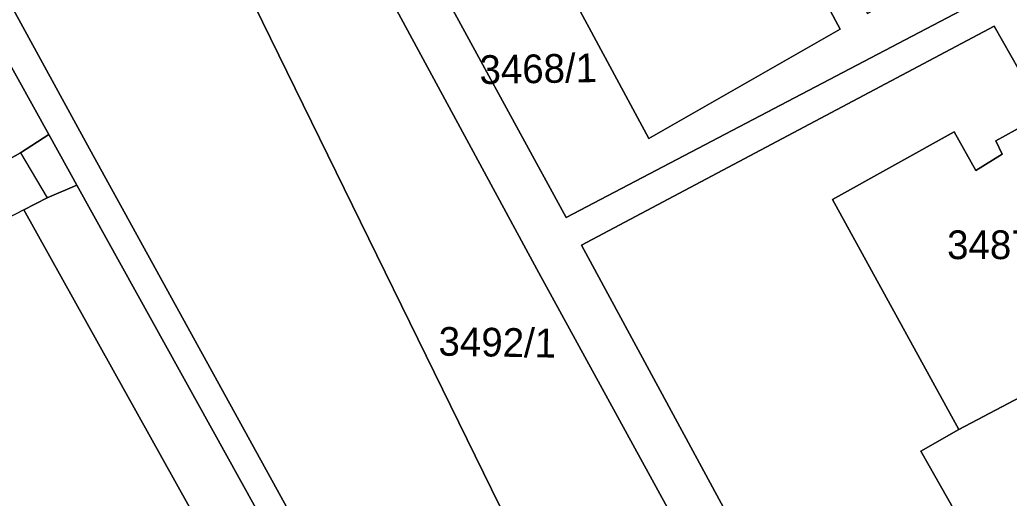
# Model space of a CAD drawing. Extents: x -262715 to -259381, y -1237238 to -1231182.
# Drawn here: x -261491.3 to -261422.5, y -1235554.1 to -1235520.8 of the extents above; entities that cross this region are included whole.
import ezdxf

# ---------------------------------------------------------------- set-up
doc = ezdxf.new("R2010")
doc.units = 0
for name, color, linetype in [('body_kn', 7, 'Continuous'), ('kladpar_druhypozemkov', 7, 'Continuous'), ('kladpar_hranice', 7, 'Continuous'), ('kladpar_parcelnecisla', 7, 'Continuous'), ('kladpar_plochy', 7, 'Continuous'), ('zappar_hrandruhpozemk', 7, 'Continuous')]:
    doc.layers.add(name, color=color, linetype=linetype)

msp = doc.modelspace()

# ---------------------------------------------------------------- linework, layer by layer
at = {"layer": 'body_kn'}
for p, q in [((-261423.51, -1235521.24), (-261423.51, -1235521.24)), ((-261423.51, -1235521.24), (-261423.51, -1235521.24)), ((-261434.21, -1235521.46), (-261434.21, -1235521.46)), ((-261489.3, -1235528.78), (-261489.3, -1235528.78)), ((-261426.28, -1235528.61), (-261426.28, -1235528.61)), ((-261447.54, -1235529.06), (-261447.54, -1235529.06)), ((-261423.39, -1235529.24), (-261423.39, -1235529.24)), ((-261491.26, -1235530.07), (-261491.26, -1235530.07)), ((-261491.26, -1235530.07), (-261491.26, -1235530.07)), ((-261486.46, -1235529.8), (-261486.46, -1235529.8)), ((-261422.94, -1235530.16), (-261422.94, -1235530.16)), ((-261487.97, -1235531.18), (-261487.97, -1235531.18)), ((-261424.78, -1235531.29), (-261424.78, -1235531.29)), ((-261487.34, -1235532.32), (-261487.34, -1235532.32)), ((-261487.34, -1235532.32), (-261487.34, -1235532.32)), ((-261489.4, -1235533.2), (-261489.4, -1235533.2)), ((-261434.76, -1235533.32), (-261434.76, -1235533.32)), ((-261491.03, -1235534.04), (-261491.03, -1235534.04)), ((-261491.03, -1235534.04), (-261491.03, -1235534.04)), ((-261453.28, -1235534.58), (-261453.28, -1235534.58)), ((-261452.22, -1235536.5), (-261452.22, -1235536.5)), ((-261455.34, -1235538.18), (-261455.34, -1235538.18)), ((-261425.96, -1235549.34), (-261425.96, -1235549.34)), ((-261428.6, -1235550.84), (-261428.6, -1235550.84))]:
    msp.add_line(p, q, dxfattribs=at)
at = {"layer": 'kladpar_druhypozemkov'}
for p, q in [((-261455.88, -1235523.04), (-261455.88, -1235523.04)), ((-261423.79, -1235535.5), (-261423.79, -1235535.5)), ((-261458.12, -1235542.36), (-261458.12, -1235542.36))]:
    msp.add_line(p, q, dxfattribs=at)
at = {"layer": 'kladpar_hranice'}
for points in [[(-261589.5, -1235316.23), (-261558.55, -1235373.38), (-261545.48, -1235395.38), (-261529.32, -1235425.1), (-261511.21, -1235458.13), (-261492.65, -1235492.14), (-261486.88, -1235501.6), (-261475.01, -1235519.76), (-261455.64, -1235559.31), (-261446.9, -1235569.53), (-261445.58, -1235571), (-261434.14, -1235591.59), (-261432.99, -1235593.76), (-261426.79, -1235608.76), (-261415.88, -1235628.94), (-261409.46, -1235640.49), (-261398.54, -1235660.04), (-261395.85, -1235659.66), (-261393.96, -1235659.39), (-261392.37, -1235662.21)], [(-261511.26, -1235484.38), (-261505.16, -1235495.58), (-261486.46, -1235529.8), (-261464.77, -1235569.24), (-261451.76, -1235592.59), (-261448.98, -1235591.27), (-261446.22, -1235598.57), (-261435.51, -1235617.79), (-261437.2, -1235618.84), (-261425.7, -1235639.75), (-261429.77, -1235642.57), (-261433.26, -1235646.14), (-261434.67, -1235644.77), (-261431.37, -1235641.24), (-261428.33, -1235639.13), (-261438.98, -1235619.69), (-261449.59, -1235600.46), (-261453.44, -1235593.54), (-261466.58, -1235569.82), (-261487.34, -1235532.32), (-261487.97, -1235531.18), (-261489.3, -1235528.78), (-261513.48, -1235485.13), (-261511.26, -1235484.38)], [(-261513.48, -1235485.13), (-261489.3, -1235528.78), (-261491.26, -1235530.07), (-261492.77, -1235530.91), (-261512.53, -1235495.42), (-261516.83, -1235496.06), (-261517.78, -1235491.64), (-261517.37, -1235489.05), (-261515.69, -1235486.68), (-261513.48, -1235485.13)], [(-261512.53, -1235495.42), (-261492.77, -1235530.91), (-261491.26, -1235530.07), (-261489.3, -1235528.78), (-261487.97, -1235531.18), (-261487.34, -1235532.32), (-261489.4, -1235533.2), (-261491.03, -1235534.04), (-261463.8, -1235582.95), (-261465.34, -1235584.25), (-261467.39, -1235585.99), (-261456.86, -1235604.63), (-261452.54, -1235603.16)], [(-261401.71, -1235681.6), (-261409.71, -1235666.96), (-261405.93, -1235663.79), (-261410.28, -1235655.89), (-261411.48, -1235654.31), (-261413.21, -1235653.15), (-261415.28, -1235652.66), (-261418.53, -1235652.6), (-261420.69, -1235653.54), (-261424.38, -1235647.44), (-261421.97, -1235645.54), (-261420.75, -1235643.18), (-261420.2, -1235640.22), (-261420.71, -1235637.44), (-261425.09, -1235629.28), (-261435.51, -1235617.79), (-261446.22, -1235598.57), (-261448.98, -1235591.27), (-261453.34, -1235581.02), (-261459.9, -1235567.4), (-261464.77, -1235569.24), (-261486.46, -1235529.8), (-261505.16, -1235495.58)], [(-261437.95, -1235500.04), (-261442.21, -1235502.48), (-261432.31, -1235520.36), (-261425.86, -1235516.64), (-261424.38, -1235519.39), (-261453.28, -1235534.58), (-261466.57, -1235510.22), (-261458.29, -1235505.58), (-261455.85, -1235505.36), (-261453.58, -1235508.42), (-261457.25, -1235511), (-261447.54, -1235529.06), (-261434.21, -1235521.46), (-261443.89, -1235503.41), (-261448.12, -1235505.48), (-261449.43, -1235502.83), (-261447.95, -1235499.79), (-261442.92, -1235497), (-261439.58, -1235497.52), (-261437.95, -1235500.04)], [(-261443.89, -1235503.41), (-261434.21, -1235521.46), (-261447.54, -1235529.06), (-261457.25, -1235511), (-261453.58, -1235508.42), (-261455.85, -1235505.36), (-261458.29, -1235505.58), (-261447.95, -1235499.79), (-261449.43, -1235502.83), (-261448.12, -1235505.48), (-261443.89, -1235503.41)], [(-261352.7, -1235701.57), (-261356.45, -1235698.78), (-261375.96, -1235663.31), (-261392.09, -1235634.4), (-261401.48, -1235640.18), (-261403.28, -1235637.04), (-261396.15, -1235632.64), (-261395.33, -1235631.71), (-261395.49, -1235630.29), (-261406.15, -1235610.79), (-261420.15, -1235585.99), (-261421.33, -1235584.92), (-261422.94, -1235585.32), (-261434.14, -1235591.59), (-261445.58, -1235571), (-261446.9, -1235569.53), (-261442.73, -1235566.89), (-261441.26, -1235564.87), (-261441.82, -1235562.85), (-261455.34, -1235538.18), (-261469.51, -1235511.93), (-261466.57, -1235510.22)], [(-261466.57, -1235510.22), (-261453.28, -1235534.58), (-261424.38, -1235519.39)], [(-261469.51, -1235511.93), (-261455.34, -1235538.18), (-261441.82, -1235562.85), (-261441.26, -1235564.87), (-261442.73, -1235566.89), (-261446.9, -1235569.53), (-261455.64, -1235559.31), (-261475.01, -1235519.76), (-261473.53, -1235515.14), (-261469.51, -1235511.93)], [(-261421.49, -1235517.81), (-261417.25, -1235525.86), (-261420.02, -1235527.38), (-261423.51, -1235521.24), (-261452.22, -1235536.5), (-261438.69, -1235561.51), (-261437.37, -1235563.97), (-261430.22, -1235577.11), (-261428.98, -1235579.33), (-261428.04, -1235581.12), (-261427.6, -1235580.85), (-261421.02, -1235577.02), (-261417.21, -1235583.79), (-261416.1, -1235585.82), (-261408.86, -1235598.88), (-261407.7, -1235600.94), (-261403.03, -1235609.1)], [(-261403.03, -1235609.1), (-261407.7, -1235600.94), (-261408.86, -1235598.88), (-261416.1, -1235585.82), (-261417.21, -1235583.79), (-261421.02, -1235577.02), (-261427.6, -1235580.85), (-261428.04, -1235581.12), (-261428.98, -1235579.33), (-261430.22, -1235577.11), (-261437.37, -1235563.97), (-261438.69, -1235561.51), (-261452.22, -1235536.5), (-261423.51, -1235521.24)], [(-261423.51, -1235521.24), (-261420.02, -1235527.38), (-261423.39, -1235529.24), (-261422.94, -1235530.16), (-261424.78, -1235531.29), (-261426.28, -1235528.61), (-261434.76, -1235533.32), (-261425.96, -1235549.34), (-261428.6, -1235550.84), (-261426.27, -1235554.97), (-261425.1, -1235557.07), (-261421.45, -1235563.57), (-261417.83, -1235570.02), (-261416.62, -1235572.16), (-261414.27, -1235576.36), (-261415.42, -1235577.02), (-261413, -1235581.39), (-261411.91, -1235583.35), (-261408.28, -1235589.91), (-261404.62, -1235596.5), (-261403.53, -1235598.47), (-261401.28, -1235602.53), (-261399.05, -1235606.55)], [(-261416.37, -1235525.37), (-261410.98, -1235536.3), (-261411.85, -1235536.79), (-261414.61, -1235538.37), (-261413.68, -1235540.03), (-261419.09, -1235542.96), (-261417.82, -1235545.03), (-261425.96, -1235549.34), (-261434.76, -1235533.32), (-261426.28, -1235528.61), (-261424.78, -1235531.29), (-261422.94, -1235530.16), (-261423.39, -1235529.24), (-261420.02, -1235527.38), (-261417.25, -1235525.86), (-261416.37, -1235525.37)], [(-261487.34, -1235532.32), (-261466.58, -1235569.82), (-261453.44, -1235593.54), (-261455.25, -1235594.64), (-261458.4, -1235596.51), (-261465.34, -1235584.25), (-261463.8, -1235582.95), (-261491.03, -1235534.04), (-261489.4, -1235533.2), (-261487.34, -1235532.32)], [(-261417.82, -1235545.03), (-261415.76, -1235548.74), (-261414.25, -1235547.89), (-261413.64, -1235548.99), (-261412.56, -1235550.92), (-261414.07, -1235551.76), (-261410.68, -1235557.83), (-261407.27, -1235563.95), (-261405.75, -1235563.1), (-261405.16, -1235564.17), (-261404.04, -1235566.17), (-261405.55, -1235567.02), (-261403.52, -1235570.67), (-261404.67, -1235571.32), (-261414.27, -1235576.36), (-261416.62, -1235572.16), (-261417.83, -1235570.02), (-261421.45, -1235563.57), (-261425.1, -1235557.07), (-261426.27, -1235554.97), (-261428.6, -1235550.84), (-261425.96, -1235549.34), (-261417.82, -1235545.03)]]:
    msp.add_lwpolyline(points, dxfattribs=at)
at = {"layer": 'kladpar_plochy'}
for points in [[(-261589.5, -1235316.23), (-261558.55, -1235373.38), (-261545.48, -1235395.38), (-261529.32, -1235425.1), (-261511.21, -1235458.13), (-261492.65, -1235492.14), (-261486.88, -1235501.6), (-261475.01, -1235519.76), (-261455.64, -1235559.31), (-261446.9, -1235569.53), (-261445.58, -1235571), (-261434.14, -1235591.59), (-261432.99, -1235593.76), (-261426.79, -1235608.76), (-261415.88, -1235628.94), (-261409.46, -1235640.49), (-261398.54, -1235660.04), (-261395.85, -1235659.66), (-261393.96, -1235659.39), (-261392.37, -1235662.21), (-261394.71, -1235667.07), (-261390.23, -1235675.28), (-261387.83, -1235670.28), (-261368.01, -1235705.48)], [(-261435.51, -1235617.79), (-261446.22, -1235598.57), (-261448.98, -1235591.27), (-261453.34, -1235581.02), (-261459.9, -1235567.4), (-261464.77, -1235569.24), (-261486.46, -1235529.8), (-261505.16, -1235495.58)], [(-261466.57, -1235510.22), (-261453.28, -1235534.58), (-261424.38, -1235519.39)], [(-261352.7, -1235701.57), (-261356.45, -1235698.78), (-261375.96, -1235663.31), (-261392.09, -1235634.4), (-261401.48, -1235640.18), (-261403.28, -1235637.04), (-261396.15, -1235632.64), (-261395.33, -1235631.71), (-261395.49, -1235630.29), (-261406.15, -1235610.79), (-261420.15, -1235585.99), (-261421.33, -1235584.92), (-261422.94, -1235585.32), (-261434.14, -1235591.59), (-261445.58, -1235571), (-261446.9, -1235569.53), (-261442.73, -1235566.89), (-261441.26, -1235564.87), (-261441.82, -1235562.85), (-261455.34, -1235538.18), (-261469.51, -1235511.93)], [(-261421.49, -1235517.81), (-261417.25, -1235525.86), (-261420.02, -1235527.38), (-261423.51, -1235521.24), (-261452.22, -1235536.5), (-261438.69, -1235561.51), (-261437.37, -1235563.97), (-261430.22, -1235577.11), (-261428.98, -1235579.33), (-261428.04, -1235581.12), (-261427.6, -1235580.85), (-261421.02, -1235577.02), (-261417.21, -1235583.79), (-261416.1, -1235585.82), (-261408.86, -1235598.88), (-261407.7, -1235600.94), (-261403.03, -1235609.1)], [(-261421.02, -1235577.02), (-261427.6, -1235580.85), (-261428.04, -1235581.12), (-261428.98, -1235579.33), (-261430.22, -1235577.11), (-261437.37, -1235563.97), (-261438.69, -1235561.51), (-261452.22, -1235536.5), (-261423.51, -1235521.24), (-261420.02, -1235527.38), (-261423.39, -1235529.24), (-261422.94, -1235530.16), (-261424.78, -1235531.29), (-261426.28, -1235528.61), (-261434.76, -1235533.32), (-261425.96, -1235549.34), (-261428.6, -1235550.84), (-261426.27, -1235554.97), (-261425.1, -1235557.07), (-261421.45, -1235563.57)], [(-261492.77, -1235530.91), (-261491.26, -1235530.07), (-261489.3, -1235528.78), (-261487.97, -1235531.18), (-261487.34, -1235532.32), (-261489.4, -1235533.2), (-261491.03, -1235534.04), (-261463.8, -1235582.95), (-261465.34, -1235584.25), (-261467.39, -1235585.99), (-261456.86, -1235604.63), (-261452.54, -1235603.16), (-261442.43, -1235621.28)]]:
    msp.add_lwpolyline(points, dxfattribs=at)
for points in [[(-261511.26, -1235484.38), (-261505.16, -1235495.58), (-261486.46, -1235529.8), (-261464.77, -1235569.24), (-261451.76, -1235592.59), (-261448.98, -1235591.27), (-261446.22, -1235598.57), (-261435.51, -1235617.79), (-261437.2, -1235618.84), (-261425.7, -1235639.75), (-261429.77, -1235642.57), (-261433.26, -1235646.14), (-261434.67, -1235644.77), (-261431.37, -1235641.24), (-261428.33, -1235639.13), (-261438.98, -1235619.69), (-261449.59, -1235600.46), (-261453.44, -1235593.54), (-261466.58, -1235569.82), (-261487.34, -1235532.32), (-261487.97, -1235531.18), (-261489.3, -1235528.78), (-261513.48, -1235485.13)], [(-261513.48, -1235485.13), (-261489.3, -1235528.78), (-261491.26, -1235530.07), (-261492.77, -1235530.91), (-261512.53, -1235495.42), (-261516.83, -1235496.06), (-261517.78, -1235491.64), (-261517.37, -1235489.05), (-261515.69, -1235486.68)], [(-261437.95, -1235500.04), (-261442.21, -1235502.48), (-261432.31, -1235520.36), (-261425.86, -1235516.64), (-261424.38, -1235519.39), (-261453.28, -1235534.58), (-261466.57, -1235510.22), (-261458.29, -1235505.58), (-261455.85, -1235505.36), (-261453.58, -1235508.42), (-261457.25, -1235511), (-261447.54, -1235529.06), (-261434.21, -1235521.46), (-261443.89, -1235503.41), (-261448.12, -1235505.48), (-261449.43, -1235502.83), (-261447.95, -1235499.79), (-261442.92, -1235497), (-261439.58, -1235497.52)], [(-261443.89, -1235503.41), (-261434.21, -1235521.46), (-261447.54, -1235529.06), (-261457.25, -1235511), (-261453.58, -1235508.42), (-261455.85, -1235505.36), (-261458.29, -1235505.58), (-261447.95, -1235499.79), (-261449.43, -1235502.83), (-261448.12, -1235505.48)], [(-261469.51, -1235511.93), (-261455.34, -1235538.18), (-261441.82, -1235562.85), (-261441.26, -1235564.87), (-261442.73, -1235566.89), (-261446.9, -1235569.53), (-261455.64, -1235559.31), (-261475.01, -1235519.76), (-261473.53, -1235515.14)], [(-261416.37, -1235525.37), (-261410.98, -1235536.3), (-261411.85, -1235536.79), (-261414.61, -1235538.37), (-261413.68, -1235540.03), (-261419.09, -1235542.96), (-261417.82, -1235545.03), (-261425.96, -1235549.34), (-261434.76, -1235533.32), (-261426.28, -1235528.61), (-261424.78, -1235531.29), (-261422.94, -1235530.16), (-261423.39, -1235529.24), (-261420.02, -1235527.38), (-261417.25, -1235525.86)], [(-261487.34, -1235532.32), (-261466.58, -1235569.82), (-261453.44, -1235593.54), (-261455.25, -1235594.64), (-261458.4, -1235596.51), (-261465.34, -1235584.25), (-261463.8, -1235582.95), (-261491.03, -1235534.04), (-261489.4, -1235533.2)], [(-261417.82, -1235545.03), (-261415.76, -1235548.74), (-261414.25, -1235547.89), (-261413.64, -1235548.99), (-261412.56, -1235550.92), (-261414.07, -1235551.76), (-261410.68, -1235557.83), (-261407.27, -1235563.95), (-261405.75, -1235563.1), (-261405.16, -1235564.17), (-261404.04, -1235566.17), (-261405.55, -1235567.02), (-261403.52, -1235570.67), (-261404.67, -1235571.32), (-261414.27, -1235576.36), (-261416.62, -1235572.16), (-261417.83, -1235570.02), (-261421.45, -1235563.57), (-261425.1, -1235557.07), (-261426.27, -1235554.97), (-261428.6, -1235550.84), (-261425.96, -1235549.34)]]:
    msp.add_lwpolyline(points, close=True, dxfattribs=at)
at = {"layer": 'zappar_hrandruhpozemk'}
for p, q in [((-261491.26, -1235530.07), (-261489.4, -1235533.2)), ((-261491.03, -1235534.04), (-261494.96, -1235536.07))]:
    msp.add_line(p, q, dxfattribs=at)

# ---------------------------------------------------------------- texts
at = {"layer": 'kladpar_parcelnecisla'}
for s, rotation, p in [('3468/1', 1, (-261459.306, -1235525.28)), ('3492/1', 359, (-261462.186, -1235544.189))]:
    msp.add_text(s, height=2, rotation=rotation, dxfattribs=at).set_placement(p)
msp.add_text('3487', height=2, dxfattribs=at).set_placement((-261426.777, -1235537.47))

doc.saveas('drawing.dxf')
